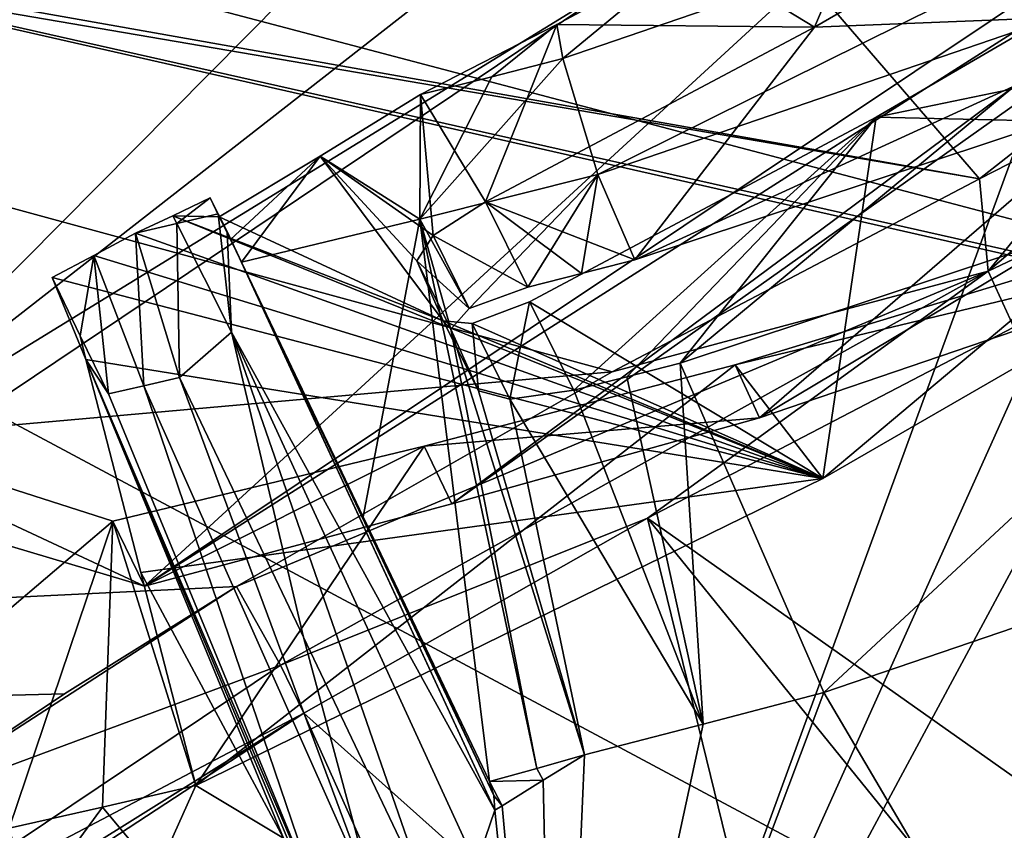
# Model space of a CAD drawing. Header units: millimetres. Extents: x -147 to 294, y -82 to 275.
# Tile 343 of 609: x 256.99 to 262.66, y 162.15 to 166.82. Entities that reach past the tile are written whole.
import ezdxf

# ---------------------------------------------------------------- set-up
doc = ezdxf.new("R2010")
doc.units = ezdxf.units.MM
doc.header["$LTSCALE"] = 67.506716
for name, color, linetype in [('1158', 7, 'CONTINUOUS'), ('1724', 7, 'CONTINUOUS'), ('1725', 7, 'CONTINUOUS'), ('1726', 7, 'CONTINUOUS'), ('1727', 7, 'CONTINUOUS'), ('1728', 7, 'CONTINUOUS'), ('1729', 7, 'CONTINUOUS'), ('1730', 7, 'CONTINUOUS'), ('1746', 7, 'CONTINUOUS'), ('1747', 7, 'CONTINUOUS'), ('1748', 7, 'CONTINUOUS'), ('1753', 7, 'CONTINUOUS'), ('1754', 7, 'CONTINUOUS'), ('1755', 7, 'CONTINUOUS'), ('1756', 7, 'CONTINUOUS'), ('1827', 7, 'CONTINUOUS'), ('1828', 7, 'CONTINUOUS'), ('1841', 7, 'CONTINUOUS'), ('2846', 7, 'CONTINUOUS'), ('3689', 7, 'CONTINUOUS'), ('3690', 7, 'CONTINUOUS'), ('3691', 7, 'CONTINUOUS'), ('3692', 7, 'CONTINUOUS'), ('3693', 7, 'CONTINUOUS'), ('3697', 7, 'CONTINUOUS'), ('3698', 7, 'CONTINUOUS'), ('3699', 7, 'CONTINUOUS'), ('3700', 7, 'CONTINUOUS'), ('3701', 7, 'CONTINUOUS'), ('3702', 7, 'CONTINUOUS'), ('728', 7, 'CONTINUOUS'), ('751', 7, 'CONTINUOUS'), ('760', 7, 'CONTINUOUS'), ('761', 7, 'CONTINUOUS'), ('801', 7, 'CONTINUOUS'), ('802', 7, 'CONTINUOUS'), ('804', 7, 'CONTINUOUS'), ('805', 7, 'CONTINUOUS'), ('806', 7, 'CONTINUOUS'), ('807', 7, 'CONTINUOUS'), ('944', 7, 'CONTINUOUS')]:
    doc.layers.add(name, color=color, linetype=linetype)

msp = doc.modelspace()

# ---------------------------------------------------------------- linework, layer by layer
at = {"layer": '1158', "linetype": 'CONTINUOUS'}
msp.add_3dface([(262.6079, 161.4709, -50.0651), (267.4072, 164.3942, -50.1571), (263.2059, 160.904, -49.2076), (262.6079, 161.4709, -50.0651)], dxfattribs=at)
at = {"layer": '1724', "linetype": 'CONTINUOUS'}
for points in [[(266.0909, 164.4684, -33.8741), (263.0189, 160.5714, -34.3261), (261.6224, 162.9455, -33.6158), (266.0909, 164.4684, -33.8741)], [(263.0189, 160.5714, -34.3261), (260.0824, 158.8491, -34.2461), (261.6224, 162.9455, -33.6158), (263.0189, 160.5714, -34.3261)], [(261.6224, 162.9455, -33.6158), (260.0824, 158.8491, -34.2461), (260.9277, 162.7614, -33.5551), (261.6224, 162.9455, -33.6158)], [(260.9277, 162.7614, -33.5551), (260.0824, 158.8491, -34.2461), (260.2446, 162.5845, -33.4919), (260.9277, 162.7614, -33.5551)], [(260.2446, 162.5845, -33.4919), (260.0824, 158.8491, -34.2461), (260.0057, 162.4384, -33.4869), (260.2446, 162.5845, -33.4919)], [(260.0824, 158.8491, -34.2461), (259.7692, 162.2917, -33.482), (260.0057, 162.4384, -33.4869), (260.0824, 158.8491, -34.2461)], [(259.7282, 162.266, -33.4812), (260.0824, 158.8491, -34.2461), (259.6202, 161.9515, -33.5306), (259.7282, 162.266, -33.4812)], [(259.7692, 162.2917, -33.482), (260.0824, 158.8491, -34.2461), (259.7282, 162.266, -33.4812), (259.7692, 162.2917, -33.482)]]:
    msp.add_3dface(points, dxfattribs=at)
at = {"layer": '1725', "linetype": 'CONTINUOUS'}
for points in [[(260.2446, 162.5845, -33.4919), (260.0057, 162.4384, -33.4869), (259.9696, 162.5071, -33.4388), (260.2446, 162.5845, -33.4919)], [(259.9696, 162.5071, -33.4388), (260.0057, 162.4384, -33.4869), (259.6977, 162.4311, -33.385), (259.9696, 162.5071, -33.4388)], [(260.0057, 162.4384, -33.4869), (259.7692, 162.2917, -33.482), (259.6977, 162.4311, -33.385), (260.0057, 162.4384, -33.4869)], [(259.6977, 162.4311, -33.385), (259.7692, 162.2917, -33.482), (259.7215, 162.3502, -33.4352), (259.6977, 162.4311, -33.385)], [(259.7692, 162.2917, -33.482), (259.7282, 162.266, -33.4812), (259.7215, 162.3502, -33.4352), (259.7692, 162.2917, -33.482)]]:
    msp.add_3dface(points, dxfattribs=at)
at = {"layer": '1726', "linetype": 'CONTINUOUS'}
for points in [[(259.2958, 165.6732, -45.67), (260.3202, 165.9312, -45.7165), (259.5801, 165.1589, -43.5337), (259.2958, 165.6732, -45.67)], [(259.5801, 165.1589, -43.5337), (260.3202, 165.9312, -45.7165), (259.9186, 165.2826, -43.6941), (259.5801, 165.1589, -43.5337)], [(259.9186, 165.2826, -43.6941), (260.3202, 165.9312, -45.7165), (260.2268, 165.3603, -43.7081), (259.9186, 165.2826, -43.6941)], [(260.2268, 165.3603, -43.7081), (260.3202, 165.9312, -45.7165), (260.5348, 165.439, -43.7218), (260.2268, 165.3603, -43.7081)], [(258.2689, 165.4256, -45.6213), (259.2958, 165.6732, -45.67), (258.9693, 163.958, -39.6168), (258.2689, 165.4256, -45.6213)], [(259.2958, 165.6732, -45.67), (259.6977, 162.4311, -33.385), (258.9693, 163.958, -39.6168), (259.2958, 165.6732, -45.67)], [(259.9696, 162.5071, -33.4388), (259.6977, 162.4311, -33.385), (259.2958, 165.6732, -45.67), (259.9696, 162.5071, -33.4388)], [(259.9696, 162.5071, -33.4388), (259.2958, 165.6732, -45.67), (259.4742, 165.0402, -43.1883), (259.9696, 162.5071, -33.4388)], [(259.4742, 165.0402, -43.1883), (259.2958, 165.6732, -45.67), (259.5801, 165.1589, -43.5337), (259.4742, 165.0402, -43.1883)], [(260.2446, 162.5845, -33.4919), (259.9696, 162.5071, -33.4388), (259.4742, 165.0402, -43.1883), (260.2446, 162.5845, -33.4919)], [(259.6329, 164.6835, -41.7399), (260.2446, 162.5845, -33.4919), (259.4742, 165.0402, -43.1883), (259.6329, 164.6835, -41.7399)], [(260.7947, 164.8433, -41.3077), (260.9277, 162.7614, -33.5551), (260.489, 164.7653, -41.294), (260.7947, 164.8433, -41.3077)], [(261.6224, 162.9455, -33.6158), (260.9277, 162.7614, -33.5551), (260.7947, 164.8433, -41.3077), (261.6224, 162.9455, -33.6158)], [(260.489, 164.7653, -41.294), (260.9277, 162.7614, -33.5551), (260.183, 164.6881, -41.2802), (260.489, 164.7653, -41.294)], [(260.183, 164.6881, -41.2802), (260.9277, 162.7614, -33.5551), (259.8134, 164.6353, -41.4075), (260.183, 164.6881, -41.2802)], [(259.8134, 164.6353, -41.4075), (260.2446, 162.5845, -33.4919), (259.6329, 164.6835, -41.7399), (259.8134, 164.6353, -41.4075)], [(260.9277, 162.7614, -33.5551), (260.2446, 162.5845, -33.4919), (259.8134, 164.6353, -41.4075), (260.9277, 162.7614, -33.5551)]]:
    msp.add_3dface(points, dxfattribs=at)
at = {"layer": '1727', "linetype": 'CONTINUOUS'}
for points in [[(260.3202, 165.9312, -45.7165), (259.2958, 165.6732, -45.67), (260.1196, 166.5998, -46.3676), (260.3202, 165.9312, -45.7165)], [(260.1196, 166.5998, -46.3676), (259.2958, 165.6732, -45.67), (259.71, 166.4955, -46.3492), (260.1196, 166.5998, -46.3676)], [(259.2958, 165.6732, -45.67), (259.3, 166.3927, -46.3305), (259.71, 166.4955, -46.3492), (259.2958, 165.6732, -45.67)], [(259.3, 166.3927, -46.3305), (259.2958, 165.6732, -45.67), (258.7221, 166.0367, -46.1065), (259.3, 166.3927, -46.3305)], [(258.1392, 165.6884, -45.8858), (258.7221, 166.0367, -46.1065), (258.2039, 165.5574, -45.754), (258.1392, 165.6884, -45.8858)], [(258.7221, 166.0367, -46.1065), (258.2689, 165.4256, -45.6213), (258.2039, 165.5574, -45.754), (258.7221, 166.0367, -46.1065)], [(259.2958, 165.6732, -45.67), (258.2689, 165.4256, -45.6213), (258.7221, 166.0367, -46.1065), (259.2958, 165.6732, -45.67)]]:
    msp.add_3dface(points, dxfattribs=at)
at = {"layer": '1728', "linetype": 'CONTINUOUS'}
for points in [[(263.4286, 167.8581, -43.4515), (261.9674, 167.7113, -45.8695), (261.57, 166.7816, -43.5117), (263.4286, 167.8581, -43.4515)], [(261.9674, 167.7113, -45.8695), (260.8616, 167.2131, -46.2999), (261.57, 166.7816, -43.5117), (261.9674, 167.7113, -45.8695)], [(263.8786, 167.4013, -41.0244), (261.9246, 166.262, -41.0894), (264.4873, 166.7921, -37.7638), (263.8786, 167.4013, -41.0244)], [(260.8616, 167.2131, -46.2999), (260.0839, 166.7971, -46.3169), (261.57, 166.7816, -43.5117), (260.8616, 167.2131, -46.2999)], [(259.3, 166.3927, -46.3305), (259.673, 165.7733, -43.5516), (260.0839, 166.7971, -46.3169), (259.3, 166.3927, -46.3305)], [(260.0839, 166.7971, -46.3169), (259.673, 165.7733, -43.5516), (261.57, 166.7816, -43.5117), (260.0839, 166.7971, -46.3169)], [(264.4873, 166.7921, -37.7638), (261.9246, 166.262, -41.0894), (265.1001, 166.1893, -34.5087), (264.4873, 166.7921, -37.7638)], [(259.3, 166.3927, -46.3305), (258.7221, 166.0367, -46.1065), (259.3721, 165.5801, -43.4142), (259.3, 166.3927, -46.3305)], [(259.673, 165.7733, -43.5516), (259.3, 166.3927, -46.3305), (259.3721, 165.5801, -43.4142), (259.673, 165.7733, -43.5516)], [(261.9246, 166.262, -41.0894), (259.9278, 165.1981, -41.132), (261.6179, 164.1785, -34.62), (261.9246, 166.262, -41.0894)], [(265.1001, 166.1893, -34.5087), (261.9246, 166.262, -41.0894), (261.6179, 164.1785, -34.62), (265.1001, 166.1893, -34.5087)], [(258.7221, 166.0367, -46.1065), (258.1392, 165.6884, -45.8858), (259.4302, 165.0885, -41.6223), (258.7221, 166.0367, -46.1065)], [(259.3721, 165.5801, -43.4142), (258.7221, 166.0367, -46.1065), (259.2773, 165.4335, -43.0741), (259.3721, 165.5801, -43.4142)], [(259.2773, 165.4335, -43.0741), (258.7221, 166.0367, -46.1065), (259.4302, 165.0885, -41.6223), (259.2773, 165.4335, -43.0741)], [(257.8732, 165.694, -46.3464), (258.1392, 165.6884, -45.8858), (258.0879, 165.7961, -46.3447), (257.8732, 165.694, -46.3464)], [(257.6582, 165.5928, -46.3478), (261.6179, 164.1785, -34.62), (257.8732, 165.694, -46.3464), (257.6582, 165.5928, -46.3478)], [(259.4302, 165.0885, -41.6223), (258.1392, 165.6884, -45.8858), (257.8732, 165.694, -46.3464), (259.4302, 165.0885, -41.6223)], [(261.6179, 164.1785, -34.62), (259.4302, 165.0885, -41.6223), (257.8732, 165.694, -46.3464), (261.6179, 164.1785, -34.62)], [(257.4179, 165.4648, -46.2928), (261.6179, 164.1785, -34.62), (257.6582, 165.5928, -46.3478), (257.4179, 165.4648, -46.2928)], [(257.177, 165.3383, -46.2381), (261.6179, 164.1785, -34.62), (257.4179, 165.4648, -46.2928), (257.177, 165.3383, -46.2381)], [(257.371, 164.8655, -44.2746), (261.6179, 164.1785, -34.62), (257.177, 165.3383, -46.2381), (257.371, 164.8655, -44.2746)], [(259.9278, 165.1981, -41.132), (259.5976, 165.0727, -41.2781), (261.6179, 164.1785, -34.62), (259.9278, 165.1981, -41.132)], [(259.5976, 165.0727, -41.2781), (259.4302, 165.0885, -41.6223), (261.6179, 164.1785, -34.62), (259.5976, 165.0727, -41.2781)], [(257.6884, 163.6369, -39.4675), (261.6179, 164.1785, -34.62), (257.371, 164.8655, -44.2746), (257.6884, 163.6369, -39.4675)], [(258.0056, 162.409, -34.6602), (261.6179, 164.1785, -34.62), (257.6884, 163.6369, -39.4675), (258.0056, 162.409, -34.6602)]]:
    msp.add_3dface(points, dxfattribs=at)
at = {"layer": '1729', "linetype": 'CONTINUOUS'}
for points in [[(263.4286, 167.8581, -43.4515), (261.57, 166.7816, -43.5117), (264.9908, 166.917, -43.8397), (263.4286, 167.8581, -43.4515)], [(261.57, 166.7816, -43.5117), (260.5348, 165.439, -43.7218), (264.9908, 166.917, -43.8397), (261.57, 166.7816, -43.5117)], [(259.673, 165.7733, -43.5516), (260.5348, 165.439, -43.7218), (261.57, 166.7816, -43.5117), (259.673, 165.7733, -43.5516)], [(259.9186, 165.2826, -43.6941), (260.2268, 165.3603, -43.7081), (259.673, 165.7733, -43.5516), (259.9186, 165.2826, -43.6941)], [(260.2268, 165.3603, -43.7081), (260.5348, 165.439, -43.7218), (259.673, 165.7733, -43.5516), (260.2268, 165.3603, -43.7081)]]:
    msp.add_3dface(points, dxfattribs=at)
at = {"layer": '1730', "linetype": 'CONTINUOUS'}
for points in [[(261.2517, 164.5277, -32.8115), (264.6349, 165.6818, -33.2415), (261.1116, 164.8334, -34.2027), (261.2517, 164.5277, -32.8115)], [(261.1116, 164.8334, -34.2027), (264.6349, 165.6818, -33.2415), (263.1263, 165.4476, -34.3804), (261.1116, 164.8334, -34.2027)]]:
    msp.add_3dface(points, dxfattribs=at)
at = {"layer": '1746', "linetype": 'CONTINUOUS'}
for points in [[(260.1196, 166.5998, -46.3676), (260.8616, 167.2131, -46.2999), (265.1191, 168.3135, -46.4867), (260.1196, 166.5998, -46.3676)], [(260.1196, 166.5998, -46.3676), (260.0839, 166.7971, -46.3169), (260.8616, 167.2131, -46.2999), (260.1196, 166.5998, -46.3676)], [(259.71, 166.4955, -46.3492), (259.3, 166.3927, -46.3305), (260.0839, 166.7971, -46.3169), (259.71, 166.4955, -46.3492)], [(260.1196, 166.5998, -46.3676), (259.71, 166.4955, -46.3492), (260.0839, 166.7971, -46.3169), (260.1196, 166.5998, -46.3676)]]:
    msp.add_3dface(points, dxfattribs=at)
at = {"layer": '1747', "linetype": 'CONTINUOUS'}
for points in [[(260.3202, 165.9312, -45.7165), (260.1196, 166.5998, -46.3676), (265.1191, 168.3135, -46.4867), (260.3202, 165.9312, -45.7165)], [(260.3202, 165.9312, -45.7165), (265.1191, 168.3135, -46.4867), (265.4141, 167.6785, -45.8376), (260.3202, 165.9312, -45.7165)]]:
    msp.add_3dface(points, dxfattribs=at)
at = {"layer": '1748', "linetype": 'CONTINUOUS'}
for points in [[(260.5348, 165.439, -43.7218), (260.3202, 165.9312, -45.7165), (265.4141, 167.6785, -45.8376), (260.5348, 165.439, -43.7218)], [(264.9908, 166.917, -43.8397), (260.5348, 165.439, -43.7218), (265.4141, 167.6785, -45.8376), (264.9908, 166.917, -43.8397)], [(261.6224, 162.9455, -33.6158), (260.7947, 164.8433, -41.3077), (265.2548, 166.3229, -41.4256), (261.6224, 162.9455, -33.6158)], [(266.0909, 164.4684, -33.8741), (261.6224, 162.9455, -33.6158), (265.2548, 166.3229, -41.4256), (266.0909, 164.4684, -33.8741)]]:
    msp.add_3dface(points, dxfattribs=at)
at = {"layer": '1753', "linetype": 'CONTINUOUS'}
for points in [[(260.7947, 164.8433, -41.3077), (261.9246, 166.262, -41.0894), (263.8786, 167.4013, -41.0244), (260.7947, 164.8433, -41.3077)], [(260.7947, 164.8433, -41.3077), (263.8786, 167.4013, -41.0244), (265.2548, 166.3229, -41.4256), (260.7947, 164.8433, -41.3077)], [(260.183, 164.6881, -41.2802), (259.9278, 165.1981, -41.132), (261.9246, 166.262, -41.0894), (260.183, 164.6881, -41.2802)], [(260.489, 164.7653, -41.294), (260.183, 164.6881, -41.2802), (261.9246, 166.262, -41.0894), (260.489, 164.7653, -41.294)], [(260.7947, 164.8433, -41.3077), (260.489, 164.7653, -41.294), (261.9246, 166.262, -41.0894), (260.7947, 164.8433, -41.3077)]]:
    msp.add_3dface(points, dxfattribs=at)
at = {"layer": '1754', "linetype": 'CONTINUOUS'}
for points in [[(259.8134, 164.6353, -41.4075), (259.5976, 165.0727, -41.2781), (259.9278, 165.1981, -41.132), (259.8134, 164.6353, -41.4075)], [(260.183, 164.6881, -41.2802), (259.8134, 164.6353, -41.4075), (259.9278, 165.1981, -41.132), (260.183, 164.6881, -41.2802)], [(259.6329, 164.6835, -41.7399), (259.4302, 165.0885, -41.6223), (259.5976, 165.0727, -41.2781), (259.6329, 164.6835, -41.7399)], [(259.8134, 164.6353, -41.4075), (259.6329, 164.6835, -41.7399), (259.5976, 165.0727, -41.2781), (259.8134, 164.6353, -41.4075)]]:
    msp.add_3dface(points, dxfattribs=at)
at = {"layer": '1755', "linetype": 'CONTINUOUS'}
for points in [[(259.4742, 165.0402, -43.1883), (259.2773, 165.4335, -43.0741), (259.4302, 165.0885, -41.6223), (259.4742, 165.0402, -43.1883)], [(259.6329, 164.6835, -41.7399), (259.4742, 165.0402, -43.1883), (259.4302, 165.0885, -41.6223), (259.6329, 164.6835, -41.7399)]]:
    msp.add_3dface(points, dxfattribs=at)
at = {"layer": '1756', "linetype": 'CONTINUOUS'}
for points in [[(259.9186, 165.2826, -43.6941), (259.673, 165.7733, -43.5516), (259.3721, 165.5801, -43.4142), (259.9186, 165.2826, -43.6941)], [(259.5801, 165.1589, -43.5337), (259.3721, 165.5801, -43.4142), (259.2773, 165.4335, -43.0741), (259.5801, 165.1589, -43.5337)], [(259.5801, 165.1589, -43.5337), (259.9186, 165.2826, -43.6941), (259.3721, 165.5801, -43.4142), (259.5801, 165.1589, -43.5337)], [(259.4742, 165.0402, -43.1883), (259.5801, 165.1589, -43.5337), (259.2773, 165.4335, -43.0741), (259.4742, 165.0402, -43.1883)]]:
    msp.add_3dface(points, dxfattribs=at)
at = {"layer": '1827', "linetype": 'CONTINUOUS'}
msp.add_3dface([(259.9917, 158.6005, -32.7906), (253.3876, 162.2919, -28.4754), (255.4783, 155.0002, -32.5656), (259.9917, 158.6005, -32.7906)], dxfattribs=at)
at = {"layer": '1828', "linetype": 'CONTINUOUS'}
for points in [[(255.4696, 173.1937, -24.6475), (253.3876, 162.2919, -28.4754), (263.9317, 169.3792, -28.5881), (255.4696, 173.1937, -24.6475)], [(253.3876, 162.2919, -28.4754), (259.9917, 158.6005, -32.7906), (263.9317, 169.3792, -28.5881), (253.3876, 162.2919, -28.4754)], [(263.9317, 169.3792, -28.5881), (259.9917, 158.6005, -32.7906), (264.5875, 168.8292, -29.0311), (263.9317, 169.3792, -28.5881)], [(264.5875, 168.8292, -29.0311), (259.9917, 158.6005, -32.7906), (265.3625, 168.5941, -29.3665), (264.5875, 168.8292, -29.0311)], [(265.3625, 168.5941, -29.3665), (259.9917, 158.6005, -32.7906), (268.2812, 166.8641, -31.0569), (265.3625, 168.5941, -29.3665)], [(268.2812, 166.8641, -31.0569), (259.9917, 158.6005, -32.7906), (260.0306, 158.6259, -32.7917), (268.2812, 166.8641, -31.0569)], [(260.0695, 158.6512, -32.7929), (268.2812, 166.8641, -31.0569), (260.0306, 158.6259, -32.7917), (260.0695, 158.6512, -32.7929)], [(260.1039, 158.6735, -32.7939), (268.2812, 166.8641, -31.0569), (260.0695, 158.6512, -32.7929), (260.1039, 158.6735, -32.7939)], [(260.1384, 158.6958, -32.795), (268.2812, 166.8641, -31.0569), (260.1039, 158.6735, -32.7939), (260.1384, 158.6958, -32.795)], [(263.0918, 160.4345, -32.8792), (268.2812, 166.8641, -31.0569), (260.1384, 158.6958, -32.795), (263.0918, 160.4345, -32.8792)]]:
    msp.add_3dface(points, dxfattribs=at)
at = {"layer": '1841', "linetype": 'CONTINUOUS'}
for points in [[(262.3435, 170.8164, -30.0913), (248.922, 164.5544, -28.6219), (255.1497, 173.9303, -26.8166), (262.3435, 170.8164, -30.0913)], [(253.8142, 164.7236, -30.253), (248.922, 164.5544, -28.6219), (262.3435, 170.8164, -30.0913), (253.8142, 164.7236, -30.253)], [(255.737, 164.1467, -31.1732), (253.8142, 164.7236, -30.253), (262.3435, 170.8164, -30.0913), (255.737, 164.1467, -31.1732)], [(262.8244, 169.684, -30.7455), (255.737, 164.1467, -31.1732), (262.3435, 170.8164, -30.0913), (262.8244, 169.684, -30.7455)], [(263.6215, 168.9933, -31.3002), (255.737, 164.1467, -31.1732), (262.8244, 169.684, -30.7455), (263.6215, 168.9933, -31.3002)], [(257.7082, 163.5582, -32.1332), (255.737, 164.1467, -31.1732), (263.6215, 168.9933, -31.3002), (257.7082, 163.5582, -32.1332)], [(265.2555, 168.6055, -31.9626), (257.7082, 163.5582, -32.1332), (263.6215, 168.9933, -31.3002), (265.2555, 168.6055, -31.9626)], [(261.2517, 164.5277, -32.8115), (259.4808, 164.0318, -32.4958), (266.1407, 168.7603, -32.1489), (261.2517, 164.5277, -32.8115)], [(266.1407, 168.7603, -32.1489), (259.4808, 164.0318, -32.4958), (265.6959, 168.6522, -32.0695), (266.1407, 168.7603, -32.1489)], [(267.2454, 168.108, -32.7908), (261.2517, 164.5277, -32.8115), (266.1407, 168.7603, -32.1489), (267.2454, 168.108, -32.7908)], [(259.4808, 164.0318, -32.4958), (257.7082, 163.5582, -32.1332), (265.6959, 168.6522, -32.0695), (259.4808, 164.0318, -32.4958)], [(265.6959, 168.6522, -32.0695), (257.7082, 163.5582, -32.1332), (265.2555, 168.6055, -31.9626), (265.6959, 168.6522, -32.0695)], [(264.6349, 165.6818, -33.2415), (261.2517, 164.5277, -32.8115), (267.2454, 168.108, -32.7908), (264.6349, 165.6818, -33.2415)], [(257.4311, 160.701, -33.4358), (248.922, 164.5544, -28.6219), (256.6702, 161.761, -32.622), (257.4311, 160.701, -33.4358)]]:
    msp.add_3dface(points, dxfattribs=at)
at = {"layer": '2846', "linetype": 'CONTINUOUS'}
msp.add_3dface([(248.922, 164.5544, -28.6219), (257.4311, 160.701, -33.4358), (256.2098, 159.7369, -33.4085), (248.922, 164.5544, -28.6219)], dxfattribs=at)
at = {"layer": '3689', "linetype": 'CONTINUOUS'}
for points in [[(257.177, 165.3383, -46.2381), (257.3389, 165.0022, -46.0261), (257.371, 164.8655, -44.2746), (257.177, 165.3383, -46.2381)], [(257.5008, 164.6661, -45.8141), (257.371, 164.8655, -44.2746), (257.3389, 165.0022, -46.0261), (257.5008, 164.6661, -45.8141)], [(257.371, 164.8655, -44.2746), (258.7533, 161.6265, -33.4641), (258.6321, 161.8648, -33.3), (257.371, 164.8655, -44.2746)], [(258.7533, 161.6265, -33.4641), (257.371, 164.8655, -44.2746), (257.5008, 164.6661, -45.8141), (258.7533, 161.6265, -33.4641)], [(257.371, 164.8655, -44.2746), (258.6321, 161.8648, -33.3), (258.5104, 162.1042, -33.1345), (257.371, 164.8655, -44.2746)]]:
    msp.add_3dface(points, dxfattribs=at)
at = {"layer": '3690', "linetype": 'CONTINUOUS'}
for points in [[(257.6884, 163.6369, -39.4675), (257.371, 164.8655, -44.2746), (258.5104, 162.1042, -33.1345), (257.6884, 163.6369, -39.4675)], [(258.0056, 162.409, -34.6602), (257.6884, 163.6369, -39.4675), (258.5104, 162.1042, -33.1345), (258.0056, 162.409, -34.6602)], [(258.0056, 162.409, -34.6602), (257.7801, 161.9071, -32.9673), (257.4677, 162.284, -34.6069), (258.0056, 162.409, -34.6602)], [(258.0056, 162.409, -34.6602), (258.5104, 162.1042, -33.1345), (257.7801, 161.9071, -32.9673), (258.0056, 162.409, -34.6602)], [(257.0505, 161.713, -32.7897), (256.9295, 162.1619, -34.5534), (257.4677, 162.284, -34.6069), (257.0505, 161.713, -32.7897)], [(257.7801, 161.9071, -32.9673), (257.0505, 161.713, -32.7897), (257.4677, 162.284, -34.6069), (257.7801, 161.9071, -32.9673)]]:
    msp.add_3dface(points, dxfattribs=at)
at = {"layer": '3691', "linetype": 'CONTINUOUS'}
for points in [[(265.1001, 166.1893, -34.5087), (261.6179, 164.1785, -34.62), (263.1263, 165.4476, -34.3804), (265.1001, 166.1893, -34.5087)], [(261.6179, 164.1785, -34.62), (261.1116, 164.8334, -34.2027), (263.1263, 165.4476, -34.3804), (261.6179, 164.1785, -34.62)], [(261.6179, 164.1785, -34.62), (258.0056, 162.409, -34.6602), (261.1116, 164.8334, -34.2027), (261.6179, 164.1785, -34.62)], [(261.1116, 164.8334, -34.2027), (258.0056, 162.409, -34.6602), (259.3201, 164.366, -34.0236), (261.1116, 164.8334, -34.2027)], [(255.5551, 164.5652, -33.1355), (257.5262, 163.9319, -33.8429), (256.3617, 162.9413, -34.0684), (255.5551, 164.5652, -33.1355)], [(259.3201, 164.366, -34.0236), (258.0056, 162.409, -34.6602), (257.5262, 163.9319, -33.8429), (259.3201, 164.366, -34.0236)], [(257.5262, 163.9319, -33.8429), (256.9295, 162.1619, -34.5534), (256.3617, 162.9413, -34.0684), (257.5262, 163.9319, -33.8429)], [(257.4677, 162.284, -34.6069), (256.9295, 162.1619, -34.5534), (257.5262, 163.9319, -33.8429), (257.4677, 162.284, -34.6069)], [(258.0056, 162.409, -34.6602), (257.4677, 162.284, -34.6069), (257.5262, 163.9319, -33.8429), (258.0056, 162.409, -34.6602)]]:
    msp.add_3dface(points, dxfattribs=at)
at = {"layer": '3692', "linetype": 'CONTINUOUS'}
for points in [[(261.2517, 164.5277, -32.8115), (261.1116, 164.8334, -34.2027), (259.3201, 164.366, -34.0236), (261.2517, 164.5277, -32.8115)], [(259.4808, 164.0318, -32.4958), (261.2517, 164.5277, -32.8115), (259.3201, 164.366, -34.0236), (259.4808, 164.0318, -32.4958)], [(257.7082, 163.5582, -32.1332), (259.3201, 164.366, -34.0236), (257.5262, 163.9319, -33.8429), (257.7082, 163.5582, -32.1332)], [(257.7082, 163.5582, -32.1332), (259.4808, 164.0318, -32.4958), (259.3201, 164.366, -34.0236), (257.7082, 163.5582, -32.1332)]]:
    msp.add_3dface(points, dxfattribs=at)
at = {"layer": '3693', "linetype": 'CONTINUOUS'}
for points in [[(255.737, 164.1467, -31.1732), (257.7082, 163.5582, -32.1332), (255.5551, 164.5652, -33.1355), (255.737, 164.1467, -31.1732)], [(257.7082, 163.5582, -32.1332), (257.5262, 163.9319, -33.8429), (255.5551, 164.5652, -33.1355), (257.7082, 163.5582, -32.1332)]]:
    msp.add_3dface(points, dxfattribs=at)
at = {"layer": '3697', "linetype": 'CONTINUOUS'}
msp.add_3dface([(257.0505, 161.713, -32.7897), (256.6702, 161.761, -32.622), (256.9295, 162.1619, -34.5534), (257.0505, 161.713, -32.7897)], dxfattribs=at)
at = {"layer": '3698', "linetype": 'CONTINUOUS'}
for points in [[(257.9103, 164.7603, -45.8348), (259.0463, 161.6973, -33.4944), (257.7055, 164.713, -45.8245), (257.9103, 164.7603, -45.8348)], [(258.6243, 163.2647, -39.6796), (259.0463, 161.6973, -33.4944), (257.9103, 164.7603, -45.8348), (258.6243, 163.2647, -39.6796)], [(258.7533, 161.6265, -33.4641), (257.5008, 164.6661, -45.8141), (257.7055, 164.713, -45.8245), (258.7533, 161.6265, -33.4641)], [(259.0463, 161.6973, -33.4944), (258.7533, 161.6265, -33.4641), (257.7055, 164.713, -45.8245), (259.0463, 161.6973, -33.4944)], [(259.3382, 161.7692, -33.5251), (259.0463, 161.6973, -33.4944), (258.6243, 163.2647, -39.6796), (259.3382, 161.7692, -33.5251)]]:
    msp.add_3dface(points, dxfattribs=at)
at = {"layer": '3699', "linetype": 'CONTINUOUS'}
for points in [[(258.2689, 165.4256, -45.6213), (259.7282, 162.266, -33.4812), (258.1845, 165.602, -46.3067), (258.2689, 165.4256, -45.6213)], [(258.1845, 165.602, -46.3067), (259.7282, 162.266, -33.4812), (258.2113, 165.022, -45.9626), (258.1845, 165.602, -46.3067)], [(258.2247, 165.5178, -45.9615), (258.2689, 165.4256, -45.6213), (258.1845, 165.602, -46.3067), (258.2247, 165.5178, -45.9615)], [(259.7215, 162.3502, -33.4352), (259.7282, 162.266, -33.4812), (258.2689, 165.4256, -45.6213), (259.7215, 162.3502, -33.4352)], [(258.2689, 165.4256, -45.6213), (258.9693, 163.958, -39.6168), (259.7215, 162.3502, -33.4352), (258.2689, 165.4256, -45.6213)], [(258.6243, 163.2647, -39.6796), (257.9103, 164.7603, -45.8348), (258.2113, 165.022, -45.9626), (258.6243, 163.2647, -39.6796)], [(259.7282, 162.266, -33.4812), (259.6202, 161.9515, -33.5306), (258.2113, 165.022, -45.9626), (259.7282, 162.266, -33.4812)], [(259.6202, 161.9515, -33.5306), (259.3382, 161.7692, -33.5251), (258.2113, 165.022, -45.9626), (259.6202, 161.9515, -33.5306)], [(259.3382, 161.7692, -33.5251), (258.6243, 163.2647, -39.6796), (258.2113, 165.022, -45.9626), (259.3382, 161.7692, -33.5251)], [(259.6977, 162.4311, -33.385), (259.7215, 162.3502, -33.4352), (258.9693, 163.958, -39.6168), (259.6977, 162.4311, -33.385)]]:
    msp.add_3dface(points, dxfattribs=at)
at = {"layer": '3700', "linetype": 'CONTINUOUS'}
for points in [[(258.1339, 165.7041, -46.3714), (258.2113, 165.022, -45.9626), (257.8961, 165.6482, -46.3596), (258.1339, 165.7041, -46.3714)], [(258.1845, 165.602, -46.3067), (258.2113, 165.022, -45.9626), (258.1339, 165.7041, -46.3714), (258.1845, 165.602, -46.3067)], [(257.9103, 164.7603, -45.8348), (257.6582, 165.5928, -46.3478), (257.8961, 165.6482, -46.3596), (257.9103, 164.7603, -45.8348)], [(258.2113, 165.022, -45.9626), (257.9103, 164.7603, -45.8348), (257.8961, 165.6482, -46.3596), (258.2113, 165.022, -45.9626)], [(257.4179, 165.4648, -46.2928), (257.6582, 165.5928, -46.3478), (257.7055, 164.713, -45.8245), (257.4179, 165.4648, -46.2928)], [(257.6582, 165.5928, -46.3478), (257.9103, 164.7603, -45.8348), (257.7055, 164.713, -45.8245), (257.6582, 165.5928, -46.3478)], [(257.177, 165.3383, -46.2381), (257.4179, 165.4648, -46.2928), (257.3389, 165.0022, -46.0261), (257.177, 165.3383, -46.2381)], [(257.4179, 165.4648, -46.2928), (257.5008, 164.6661, -45.8141), (257.3389, 165.0022, -46.0261), (257.4179, 165.4648, -46.2928)], [(257.5008, 164.6661, -45.8141), (257.4179, 165.4648, -46.2928), (257.7055, 164.713, -45.8245), (257.5008, 164.6661, -45.8141)]]:
    msp.add_3dface(points, dxfattribs=at)
at = {"layer": '3701', "linetype": 'CONTINUOUS'}
for points in [[(258.0879, 165.7961, -46.3447), (258.1392, 165.6884, -45.8858), (258.1339, 165.7041, -46.3714), (258.0879, 165.7961, -46.3447)], [(258.1392, 165.6884, -45.8858), (258.1845, 165.602, -46.3067), (258.1339, 165.7041, -46.3714), (258.1392, 165.6884, -45.8858)], [(258.1392, 165.6884, -45.8858), (258.2039, 165.5574, -45.754), (258.2247, 165.5178, -45.9615), (258.1392, 165.6884, -45.8858)], [(258.1392, 165.6884, -45.8858), (258.2247, 165.5178, -45.9615), (258.1845, 165.602, -46.3067), (258.1392, 165.6884, -45.8858)], [(258.2039, 165.5574, -45.754), (258.2689, 165.4256, -45.6213), (258.2247, 165.5178, -45.9615), (258.2039, 165.5574, -45.754)]]:
    msp.add_3dface(points, dxfattribs=at)
at = {"layer": '3702', "linetype": 'CONTINUOUS'}
for points in [[(257.8732, 165.694, -46.3464), (258.0879, 165.7961, -46.3447), (257.8961, 165.6482, -46.3596), (257.8732, 165.694, -46.3464)], [(258.0879, 165.7961, -46.3447), (258.1339, 165.7041, -46.3714), (257.8961, 165.6482, -46.3596), (258.0879, 165.7961, -46.3447)], [(257.6582, 165.5928, -46.3478), (257.8732, 165.694, -46.3464), (257.8961, 165.6482, -46.3596), (257.6582, 165.5928, -46.3478)]]:
    msp.add_3dface(points, dxfattribs=at)
at = {"layer": '728', "linetype": 'CONTINUOUS'}
for points in [[(260.6065, 163.9494, -48.1508), (263.9452, 161.5894, -34.506), (262.7181, 165.0518, -48.039), (260.6065, 163.9494, -48.1508)], [(258.6263, 162.8251, -48.2787), (261.5141, 160.2439, -34.4555), (260.6065, 163.9494, -48.1508), (258.6263, 162.8251, -48.2787)], [(262.9496, 161.0538, -34.4868), (263.9452, 161.5894, -34.506), (260.6065, 163.9494, -48.1508), (262.9496, 161.0538, -34.4868)], [(261.5141, 160.2439, -34.4555), (262.9496, 161.0538, -34.4868), (260.6065, 163.9494, -48.1508), (261.5141, 160.2439, -34.4555)], [(260.1524, 159.4213, -34.4225), (261.5141, 160.2439, -34.4555), (258.6263, 162.8251, -48.2787), (260.1524, 159.4213, -34.4225)]]:
    msp.add_3dface(points, dxfattribs=at)
at = {"layer": '751', "linetype": 'CONTINUOUS'}
msp.add_3dface([(267.4527, 164.4202, -50.1584), (258.1015, 166.8887, -51.1842), (268.656, 183.2375, -49.424), (267.4527, 164.4202, -50.1584)], dxfattribs=at)
at = {"layer": '760', "linetype": 'CONTINUOUS'}
for points in [[(249.5783, 168.449, -51.6071), (258.1015, 166.8887, -51.1842), (267.4527, 164.4202, -50.1584), (249.5783, 168.449, -51.6071)], [(267.4072, 164.3942, -50.1571), (249.5783, 168.449, -51.6071), (267.4527, 164.4202, -50.1584), (267.4072, 164.3942, -50.1571)]]:
    msp.add_3dface(points, dxfattribs=at)
at = {"layer": '761', "linetype": 'CONTINUOUS'}
for points in [[(245.8756, 160.0349, -52.2462), (249.5783, 168.449, -51.6071), (262.6079, 161.4709, -50.0651), (245.8756, 160.0349, -52.2462)], [(249.5783, 168.449, -51.6071), (267.4072, 164.3942, -50.1571), (262.6079, 161.4709, -50.0651), (249.5783, 168.449, -51.6071)]]:
    msp.add_3dface(points, dxfattribs=at)
at = {"layer": '801', "linetype": 'CONTINUOUS'}
msp.add_3dface([(245.9368, 168.7459, -49.6434), (262.5198, 165.9072, -48.7649), (246.5433, 168.7383, -49.6388), (245.9368, 168.7459, -49.6434)], dxfattribs=at)
at = {"layer": '802', "linetype": 'CONTINUOUS'}
for points in [[(245.9368, 168.7459, -49.6434), (232.2629, 162.2951, -49.8052), (260.4046, 164.7941, -48.8723), (245.9368, 168.7459, -49.6434)], [(262.5198, 165.9072, -48.7649), (245.9368, 168.7459, -49.6434), (260.4046, 164.7941, -48.8723), (262.5198, 165.9072, -48.7649)], [(260.4046, 164.7941, -48.8723), (232.2629, 162.2951, -49.8052), (258.2387, 163.5558, -49.0092), (260.4046, 164.7941, -48.8723)], [(258.2387, 163.5558, -49.0092), (232.2629, 162.2951, -49.8052), (257.2476, 162.9369, -49.0773), (258.2387, 163.5558, -49.0092)], [(232.2629, 162.2951, -49.8052), (256.2519, 162.2703, -49.1473), (257.2476, 162.9369, -49.0773), (232.2629, 162.2951, -49.8052)]]:
    msp.add_3dface(points, dxfattribs=at)
at = {"layer": '804', "linetype": 'CONTINUOUS'}
for points in [[(256.2519, 162.2703, -49.1473), (258.2387, 163.5558, -49.0092), (257.2476, 162.9369, -49.0773), (256.2519, 162.2703, -49.1473)], [(258.2387, 163.5558, -49.0092), (256.2519, 162.2703, -49.1473), (258.4933, 163.1033, -48.7715), (258.2387, 163.5558, -49.0092)], [(256.0862, 161.4881, -48.9053), (258.6263, 162.8251, -48.2787), (258.4933, 163.1033, -48.7715), (256.0862, 161.4881, -48.9053)], [(256.2519, 162.2703, -49.1473), (256.0862, 161.4881, -48.9053), (258.4933, 163.1033, -48.7715), (256.2519, 162.2703, -49.1473)], [(258.6263, 162.8251, -48.2787), (256.0862, 161.4881, -48.9053), (256.0726, 161.1528, -48.4596), (258.6263, 162.8251, -48.2787)], [(258.6263, 162.8251, -48.2787), (256.0726, 161.1528, -48.4596), (257.3071, 162.001, -48.3713), (258.6263, 162.8251, -48.2787)]]:
    msp.add_3dface(points, dxfattribs=at)
at = {"layer": '805', "linetype": 'CONTINUOUS'}
for points in [[(262.5198, 165.9072, -48.7649), (260.4046, 164.7941, -48.8723), (262.5695, 165.3733, -48.5701), (262.5198, 165.9072, -48.7649)], [(260.4046, 164.7941, -48.8723), (258.2387, 163.5558, -49.0092), (262.5695, 165.3733, -48.5701), (260.4046, 164.7941, -48.8723)], [(258.2387, 163.5558, -49.0092), (258.4933, 163.1033, -48.7715), (262.5695, 165.3733, -48.5701), (258.2387, 163.5558, -49.0092)], [(258.4933, 163.1033, -48.7715), (260.6065, 163.9494, -48.1508), (262.5695, 165.3733, -48.5701), (258.4933, 163.1033, -48.7715)], [(260.6065, 163.9494, -48.1508), (262.7181, 165.0518, -48.039), (262.5695, 165.3733, -48.5701), (260.6065, 163.9494, -48.1508)], [(258.6263, 162.8251, -48.2787), (260.6065, 163.9494, -48.1508), (258.4933, 163.1033, -48.7715), (258.6263, 162.8251, -48.2787)]]:
    msp.add_3dface(points, dxfattribs=at)
at = {"layer": '806', "linetype": 'CONTINUOUS'}
for points in [[(264.1993, 166.7586, -48.6876), (262.5695, 165.3733, -48.5701), (264.4305, 166.2559, -48.4574), (264.1993, 166.7586, -48.6876)], [(262.5695, 165.3733, -48.5701), (264.1993, 166.7586, -48.6876), (263.3534, 166.3338, -48.7272), (262.5695, 165.3733, -48.5701)], [(262.5198, 165.9072, -48.7649), (262.5695, 165.3733, -48.5701), (263.3534, 166.3338, -48.7272), (262.5198, 165.9072, -48.7649)], [(262.5695, 165.3733, -48.5701), (262.7181, 165.0518, -48.039), (264.4305, 166.2559, -48.4574), (262.5695, 165.3733, -48.5701)]]:
    msp.add_3dface(points, dxfattribs=at)
at = {"layer": '807', "linetype": 'CONTINUOUS'}
for points in [[(246.5433, 168.7383, -49.6388), (262.5198, 165.9072, -48.7649), (251.8813, 178.2578, -48.5114), (246.5433, 168.7383, -49.6388)], [(251.8813, 178.2578, -48.5114), (262.5198, 165.9072, -48.7649), (264.4922, 167.4576, -48.7016), (251.8813, 178.2578, -48.5114)], [(262.5198, 165.9072, -48.7649), (263.3534, 166.3338, -48.7272), (264.4922, 167.4576, -48.7016), (262.5198, 165.9072, -48.7649)]]:
    msp.add_3dface(points, dxfattribs=at)
at = {"layer": '944', "linetype": 'CONTINUOUS'}
msp.add_3dface([(260.1524, 159.4213, -34.4225), (258.6263, 162.8251, -48.2787), (257.3071, 162.001, -48.3713), (260.1524, 159.4213, -34.4225)], dxfattribs=at)

doc.saveas('drawing.dxf')
